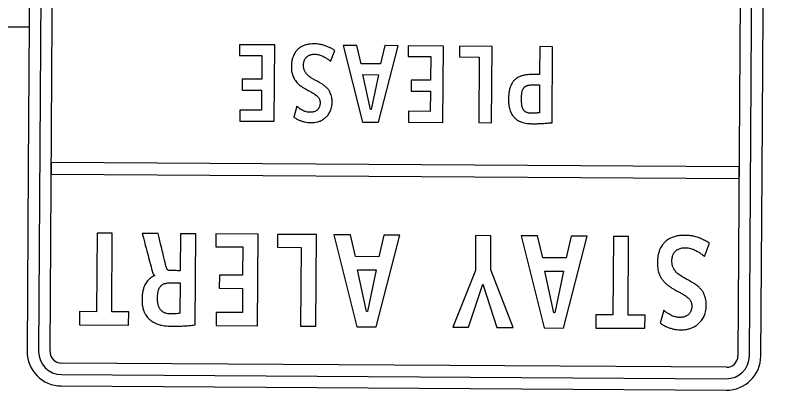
# Model space of a CAD drawing. Extents: x 2135767 to 2151731, y 141839 to 175894.
# Drawn here: x 2140815.2 to 2140877.1, y 170769.1 to 170800.3 of the extents above; entities that cross this region are included whole.
import ezdxf

# ---------------------------------------------------------------- set-up
doc = ezdxf.new("R2010")
doc.units = 0
for name, color, linetype in [('PR_Dimensions_Phase', 7, 'Continuous'), ('PR_Phasing_Detour_1', 7, 'Continuous'), ('PR_Traffic_Control_Devices_Temp', 7, 'Continuous')]:
    doc.layers.add(name, color=color, linetype=linetype)

msp = doc.modelspace()

# ---------------------------------------------------------------- linework, layer by layer
at = {"layer": 'PR_Dimensions_Phase'}
msp.add_line((2140604.476, 170798.723), (2140816.394, 170799.333), dxfattribs=at)
at = {"layer": 'PR_Phasing_Detour_1'}
msp.add_circle((2140069.537, 171591.412), 4302.228, dxfattribs=at)
at = {"layer": 'PR_Traffic_Control_Devices_Temp'}
for p, q in [((2140841.049, 170796.492), (2140841.386, 170797.389)), ((2140858.135, 170794.564), (2140858.121, 170792.286)), ((2140838.276, 170792.818), (2140838.027, 170791.939)), ((2140826.941, 170782.399), (2140825.638, 170782.408)), ((2140871.625, 170780.533), (2140872.029, 170781.61)), ((2140826.661, 170778.979), (2140826.661, 170778.964)), ((2140828.738, 170778.36), (2140828.722, 170775.872)), ((2140868.298, 170776.125), (2140867.998, 170775.07))]:
    msp.add_line(p, q, dxfattribs=at)
for points in [[(2140816.571, 170827.141), (2140816.32, 170787.755), (2140816.225, 170772.755)], [(2140817.509, 170827.135), (2140817.162, 170772.749)], [(2140818.1, 170772.743), (2140818.446, 170827.129)], [(2140874.707, 170826.771), (2140874.361, 170772.385)], [(2140875.298, 170772.379), (2140875.645, 170826.765)], [(2140876.236, 170772.373), (2140876.331, 170787.372), (2140876.582, 170826.759)], [(2140835.396, 170792.492), (2140833.619, 170792.503), (2140833.614, 170791.607), (2140836.431, 170791.589), (2140836.471, 170797.839), (2140833.591, 170797.857), (2140833.586, 170796.984), (2140835.425, 170796.972), (2140835.413, 170795.036), (2140833.825, 170795.046), (2140833.82, 170794.15), (2140835.407, 170794.14), (2140835.396, 170792.492)], [(2140846.583, 170797.774), (2140845.489, 170797.781), (2140845.136, 170796.295), (2140843.55, 170796.305), (2140843.203, 170797.796), (2140842.079, 170797.803), (2140843.651, 170791.528), (2140844.969, 170791.519), (2140846.583, 170797.774)], [(2140849.213, 170794.052), (2140849.202, 170792.404), (2140847.425, 170792.415), (2140847.42, 170791.519), (2140850.237, 170791.501), (2140850.277, 170797.751), (2140847.397, 170797.769), (2140847.392, 170796.896), (2140849.231, 170796.884), (2140849.219, 170794.948), (2140847.631, 170794.958), (2140847.626, 170794.062), (2140849.213, 170794.052)], [(2140854.252, 170797.726), (2140851.594, 170797.743), (2140851.588, 170796.862), (2140853.206, 170796.851), (2140853.172, 170791.482), (2140854.212, 170791.476), (2140854.252, 170797.726)], [(2140859.156, 170791.477), (2140859.195, 170797.694), (2140858.155, 170797.701), (2140858.14, 170795.407)], [(2140843.688, 170795.408), (2140844.969, 170795.4), (2140844.363, 170792.564), (2140844.301, 170792.564), (2140843.688, 170795.408)], [(2140823.189, 170782.423), (2140821.94, 170782.431), (2140821.899, 170776.007), (2140820.513, 170776.016), (2140820.506, 170774.94), (2140824.528, 170774.915), (2140824.535, 170775.99), (2140823.148, 170775.999), (2140823.189, 170782.423)], [(2140829.964, 170774.92), (2140830.012, 170782.38), (2140828.764, 170782.388), (2140828.744, 170779.362)], [(2140835.119, 170782.347), (2140831.664, 170782.369), (2140831.657, 170781.321), (2140833.864, 170781.307), (2140833.849, 170778.983), (2140831.945, 170778.996), (2140831.938, 170777.92), (2140833.843, 170777.908), (2140833.83, 170775.931), (2140831.698, 170775.944), (2140831.691, 170774.869), (2140835.072, 170774.847), (2140835.119, 170782.347)], [(2140838.593, 170774.825), (2140839.842, 170774.817), (2140839.889, 170782.317), (2140836.7, 170782.337), (2140836.693, 170781.28), (2140838.634, 170781.268), (2140838.593, 170774.825)], [(2140846.721, 170782.273), (2140845.409, 170782.282), (2140844.985, 170780.498), (2140843.082, 170780.51), (2140842.666, 170782.299), (2140841.317, 170782.308), (2140843.203, 170774.777), (2140844.784, 170774.767), (2140846.721, 170782.273)], [(2140853.503, 170778.27), (2140854.648, 170774.723), (2140855.982, 170774.714), (2140854.138, 170779.421), (2140854.156, 170782.226), (2140852.908, 170782.234), (2140852.889, 170779.376), (2140851.031, 170774.746), (2140852.313, 170774.738), (2140853.503, 170778.27)], [(2140862.036, 170782.176), (2140860.723, 170782.184), (2140860.3, 170780.401), (2140858.396, 170780.413), (2140857.98, 170782.202), (2140856.632, 170782.21), (2140858.518, 170774.68), (2140860.099, 170774.67), (2140862.036, 170782.176)], [(2140865.42, 170782.154), (2140864.172, 170782.162), (2140864.131, 170775.738), (2140862.744, 170775.746), (2140862.737, 170774.671), (2140866.759, 170774.646), (2140866.766, 170775.721), (2140865.379, 170775.73), (2140865.42, 170782.154)], [(2140843.248, 170779.434), (2140844.784, 170779.424), (2140844.058, 170776.02), (2140843.983, 170776.021), (2140843.248, 170779.434)], [(2140858.562, 170779.336), (2140860.099, 170779.327), (2140859.373, 170775.923), (2140859.298, 170775.923), (2140858.562, 170779.336)], [(2140873.417, 170771.453), (2140819.031, 170771.8)], [(2140819.025, 170770.862), (2140873.411, 170770.516)], [(2140819.019, 170769.925), (2140873.405, 170769.578)]]:
    msp.add_lwpolyline(points, dxfattribs=at)
msp.add_lwpolyline([(2140874.453, 170786.915), (2140874.459, 170787.853), (2140818.198, 170788.211), (2140818.192, 170787.274)], close=True, dxfattribs=at)
msp.add_lwpolyline([(2140874.453, 170786.915), (2140874.459, 170787.853), (2140818.198, 170788.211), (2140818.192, 170787.274)], close=True, dxfattribs=at)
for centre, radius, start, end in [((2140819.037, 170772.737), 2.812, 179.63498, 269.63498), ((2140819.037, 170772.737), 1.875, 179.63498, 269.63498), ((2140819.037, 170772.737), 0.937, 179.63498, 269.63498), ((2140873.423, 170772.391), 2.812, 269.63498, 359.63498), ((2140873.423, 170772.391), 1.875, 269.63498, 359.63498), ((2140873.423, 170772.391), 0.937, 269.63498, 359.63498)]:
    msp.add_arc(centre, radius, start, end, dxfattribs=at)
for points in [[(2140841.386, 170797.389), (2140841.325, 170797.428), (2140841.143, 170797.544), (2140840.883, 170797.672), (2140840.614, 170797.778), (2140840.329, 170797.865), (2140840.026, 170797.916), (2140839.794, 170797.922), (2140839.715, 170797.925), (2140839.638, 170797.924), (2140839.423, 170797.921), (2140839.115, 170797.877), (2140838.835, 170797.788), (2140838.643, 170797.695), (2140838.495, 170797.6), (2140838.385, 170797.507), (2140838.305, 170797.425), (2140838.23, 170797.339), (2140838.144, 170797.223), (2140838.057, 170797.073), (2140837.971, 170796.884), (2140837.888, 170796.614), (2140837.846, 170796.322), (2140837.842, 170796.121), (2140837.841, 170796.05)], [(2140838.027, 170791.939), (2140838.081, 170791.904), (2140838.239, 170791.8), (2140838.464, 170791.688), (2140838.696, 170791.601), (2140838.94, 170791.532), (2140839.199, 170791.493), (2140839.398, 170791.488), (2140839.467, 170791.486), (2140839.527, 170791.487), (2140839.701, 170791.49), (2140839.955, 170791.532), (2140840.192, 170791.614), (2140840.361, 170791.698), (2140840.475, 170791.77), (2140840.584, 170791.851), (2140840.667, 170791.924), (2140840.763, 170792.021), (2140840.851, 170792.124), (2140840.942, 170792.259), (2140841.018, 170792.402), (2140841.069, 170792.528), (2140841.127, 170792.716), (2140841.164, 170792.918), (2140841.169, 170793.093), (2140841.171, 170793.154), (2140841.171, 170793.198), (2140841.169, 170793.324), (2140841.146, 170793.53), (2140841.087, 170793.763), (2140841.012, 170793.943), (2140840.947, 170794.061), (2140840.905, 170794.126), (2140840.83, 170794.23), (2140840.685, 170794.384), (2140840.491, 170794.539), (2140840.254, 170794.701), (2140840.093, 170794.791), (2140839.982, 170794.853), (2140839.715, 170794.993), (2140839.429, 170795.143), (2140839.162, 170795.377), (2140839.077, 170795.471), (2140838.994, 170795.585), (2140838.933, 170795.694), (2140838.894, 170795.778), (2140838.863, 170795.87), (2140838.843, 170795.969), (2140838.831, 170796.075), (2140838.83, 170796.141), (2140838.829, 170796.187), (2140838.83, 170796.221), (2140838.832, 170796.318), (2140838.855, 170796.458), (2140838.899, 170796.588), (2140838.944, 170796.678), (2140838.99, 170796.75), (2140839.034, 170796.804), (2140839.073, 170796.845), (2140839.114, 170796.884), (2140839.17, 170796.927), (2140839.242, 170796.972), (2140839.333, 170797.016), (2140839.462, 170797.058), (2140839.603, 170797.08), (2140839.7, 170797.081), (2140839.734, 170797.081), (2140839.766, 170797.081), (2140839.86, 170797.079), (2140840.015, 170797.059), (2140840.193, 170797.015), (2140840.335, 170796.96), (2140840.47, 170796.892), (2140840.601, 170796.815), (2140840.808, 170796.683), (2140840.952, 170796.569), (2140841.049, 170796.492)], [(2140837.841, 170796.05), (2140837.842, 170795.979), (2140837.844, 170795.811), (2140837.875, 170795.584), (2140837.923, 170795.405), (2140837.973, 170795.272), (2140838.05, 170795.101), (2140838.159, 170794.921), (2140838.29, 170794.763), (2140838.428, 170794.621), (2140838.579, 170794.493), (2140838.782, 170794.359), (2140838.987, 170794.237), (2140839.152, 170794.144), (2140839.234, 170794.099), (2140839.314, 170794.057), (2140839.55, 170793.935), (2140839.8, 170793.78), (2140839.968, 170793.627), (2140840.028, 170793.564), (2140840.078, 170793.496), (2140840.117, 170793.424), (2140840.145, 170793.36), (2140840.165, 170793.294), (2140840.176, 170793.237), (2140840.183, 170793.178), (2140840.183, 170793.142), (2140840.184, 170793.118), (2140840.183, 170793.086), (2140840.18, 170792.981), (2140840.156, 170792.85), (2140840.112, 170792.733), (2140840.076, 170792.665), (2140840.033, 170792.602), (2140839.992, 170792.556), (2140839.946, 170792.514), (2140839.878, 170792.461), (2140839.77, 170792.399), (2140839.625, 170792.351), (2140839.494, 170792.331), (2140839.413, 170792.33), (2140839.385, 170792.33), (2140839.359, 170792.33), (2140839.28, 170792.332), (2140839.152, 170792.346), (2140839.005, 170792.379), (2140838.889, 170792.42), (2140838.779, 170792.472), (2140838.622, 170792.559), (2140838.446, 170792.678), (2140838.32, 170792.782), (2140838.276, 170792.818)], [(2140858.14, 170795.407), (2140857.916, 170795.409), (2140857.691, 170795.41), (2140857.466, 170795.412), (2140857.389, 170795.411), (2140857.171, 170795.408), (2140856.86, 170795.367), (2140856.577, 170795.282), (2140856.386, 170795.194), (2140856.241, 170795.104), (2140856.132, 170795.015), (2140856.054, 170794.937), (2140855.981, 170794.853), (2140855.898, 170794.737), (2140855.813, 170794.581), (2140855.729, 170794.377), (2140855.648, 170794.076), (2140855.606, 170793.745), (2140855.601, 170793.513), (2140855.599, 170793.431)], [(2140856.662, 170793.406), (2140856.664, 170793.504), (2140856.668, 170793.684), (2140856.691, 170793.917), (2140856.726, 170794.081), (2140856.766, 170794.19), (2140856.801, 170794.258), (2140856.832, 170794.307), (2140856.866, 170794.352), (2140856.915, 170794.403), (2140856.982, 170794.454), (2140857.045, 170794.487), (2140857.1, 170794.509), (2140857.16, 170794.529), (2140857.263, 170794.552), (2140857.394, 170794.567), (2140857.494, 170794.568), (2140857.536, 170794.568), (2140857.736, 170794.567), (2140857.935, 170794.566), (2140858.135, 170794.564)], [(2140855.599, 170793.431), (2140855.6, 170793.342), (2140855.603, 170793.096), (2140855.642, 170792.78), (2140855.711, 170792.527), (2140855.768, 170792.368), (2140855.833, 170792.223), (2140855.929, 170792.064), (2140856.022, 170791.946), (2140856.104, 170791.862), (2140856.191, 170791.783), (2140856.309, 170791.695), (2140856.466, 170791.606), (2140856.608, 170791.547), (2140856.76, 170791.497), (2140856.993, 170791.438), (2140857.277, 170791.4), (2140857.497, 170791.395), (2140857.574, 170791.394), (2140857.65, 170791.393), (2140857.797, 170791.393), (2140858.01, 170791.396), (2140858.211, 170791.403), (2140858.404, 170791.413), (2140858.592, 170791.426), (2140858.778, 170791.442), (2140858.966, 170791.46), (2140859.092, 170791.471), (2140859.156, 170791.477)], [(2140858.121, 170792.286), (2140858.064, 170792.282), (2140857.953, 170792.274), (2140857.792, 170792.259), (2140857.639, 170792.246), (2140857.539, 170792.245), (2140857.49, 170792.245), (2140857.451, 170792.246), (2140857.361, 170792.248), (2140857.239, 170792.264), (2140857.145, 170792.289), (2140857.089, 170792.309), (2140857.037, 170792.332), (2140856.978, 170792.366), (2140856.913, 170792.417), (2140856.867, 170792.467), (2140856.833, 170792.511), (2140856.802, 170792.56), (2140856.76, 170792.643), (2140856.723, 170792.752), (2140856.688, 170792.916), (2140856.665, 170793.13), (2140856.663, 170793.309), (2140856.662, 170793.406)], [(2140825.638, 170782.408), (2140825.908, 170781.385), (2140826.177, 170780.362), (2140826.447, 170779.34), (2140826.46, 170779.299), (2140826.483, 170779.222), (2140826.518, 170779.138), (2140826.547, 170779.08), (2140826.568, 170779.048), (2140826.592, 170779.022), (2140826.613, 170779.005), (2140826.631, 170778.993), (2140826.648, 170778.984), (2140826.658, 170778.98), (2140826.661, 170778.979)], [(2140828.744, 170779.362), (2140828.463, 170779.364), (2140828.182, 170779.366), (2140827.9, 170779.368), (2140827.888, 170779.368), (2140827.86, 170779.369), (2140827.822, 170779.375), (2140827.787, 170779.385), (2140827.761, 170779.396), (2140827.737, 170779.411), (2140827.717, 170779.428), (2140827.702, 170779.444), (2140827.689, 170779.463), (2140827.676, 170779.484), (2140827.644, 170779.546), (2140827.612, 170779.634), (2140827.59, 170779.714), (2140827.581, 170779.744), (2140827.368, 170780.629), (2140827.154, 170781.514), (2140826.941, 170782.399)], [(2140872.029, 170781.61), (2140871.956, 170781.657), (2140871.738, 170781.796), (2140871.426, 170781.949), (2140871.102, 170782.077), (2140870.76, 170782.182), (2140870.397, 170782.242), (2140870.119, 170782.25), (2140870.024, 170782.252), (2140869.932, 170782.251), (2140869.674, 170782.248), (2140869.304, 170782.195), (2140868.968, 170782.088), (2140868.738, 170781.977), (2140868.561, 170781.863), (2140868.428, 170781.751), (2140868.332, 170781.653), (2140868.242, 170781.55), (2140868.139, 170781.411), (2140868.034, 170781.231), (2140867.931, 170781.003), (2140867.832, 170780.68), (2140867.781, 170780.33), (2140867.776, 170780.088), (2140867.775, 170780.003)], [(2140867.998, 170775.07), (2140868.063, 170775.027), (2140868.253, 170774.903), (2140868.523, 170774.769), (2140868.802, 170774.664), (2140869.094, 170774.582), (2140869.405, 170774.535), (2140869.644, 170774.529), (2140869.727, 170774.526), (2140869.799, 170774.528), (2140870.008, 170774.531), (2140870.313, 170774.582), (2140870.596, 170774.679), (2140870.8, 170774.78), (2140870.936, 170774.867), (2140871.067, 170774.965), (2140871.166, 170775.051), (2140871.282, 170775.168), (2140871.387, 170775.292), (2140871.497, 170775.453), (2140871.588, 170775.625), (2140871.649, 170775.777), (2140871.719, 170776.002), (2140871.763, 170776.244), (2140871.769, 170776.455), (2140871.772, 170776.528), (2140871.771, 170776.58), (2140871.769, 170776.732), (2140871.741, 170776.979), (2140871.671, 170777.258), (2140871.581, 170777.475), (2140871.503, 170777.616), (2140871.452, 170777.694), (2140871.362, 170777.818), (2140871.188, 170778.004), (2140870.955, 170778.19), (2140870.671, 170778.384), (2140870.478, 170778.492), (2140870.345, 170778.567), (2140870.024, 170778.735), (2140869.681, 170778.915), (2140869.36, 170779.196), (2140869.259, 170779.308), (2140869.159, 170779.446), (2140869.085, 170779.576), (2140869.038, 170779.677), (2140869.001, 170779.788), (2140868.978, 170779.905), (2140868.963, 170780.033), (2140868.962, 170780.113), (2140868.961, 170780.167), (2140868.962, 170780.208), (2140868.965, 170780.324), (2140868.993, 170780.493), (2140869.045, 170780.648), (2140869.099, 170780.757), (2140869.154, 170780.843), (2140869.207, 170780.908), (2140869.254, 170780.957), (2140869.303, 170781.003), (2140869.37, 170781.056), (2140869.456, 170781.11), (2140869.565, 170781.162), (2140869.721, 170781.213), (2140869.89, 170781.238), (2140870.006, 170781.24), (2140870.047, 170781.241), (2140870.086, 170781.24), (2140870.199, 170781.237), (2140870.384, 170781.214), (2140870.598, 170781.161), (2140870.768, 170781.095), (2140870.93, 170781.013), (2140871.088, 170780.921), (2140871.336, 170780.763), (2140871.509, 170780.625), (2140871.625, 170780.533)], [(2140867.775, 170780.003), (2140867.776, 170779.918), (2140867.779, 170779.716), (2140867.816, 170779.444), (2140867.873, 170779.229), (2140867.933, 170779.069), (2140868.026, 170778.864), (2140868.157, 170778.648), (2140868.314, 170778.458), (2140868.48, 170778.288), (2140868.66, 170778.135), (2140868.904, 170777.974), (2140869.15, 170777.828), (2140869.349, 170777.716), (2140869.447, 170777.661), (2140869.543, 170777.612), (2140869.826, 170777.465), (2140870.126, 170777.279), (2140870.327, 170777.096), (2140870.399, 170777.019), (2140870.459, 170776.938), (2140870.507, 170776.852), (2140870.54, 170776.775), (2140870.564, 170776.696), (2140870.577, 170776.627), (2140870.585, 170776.557), (2140870.586, 170776.514), (2140870.587, 170776.485), (2140870.586, 170776.446), (2140870.582, 170776.32), (2140870.554, 170776.163), (2140870.5, 170776.023), (2140870.458, 170775.941), (2140870.406, 170775.866), (2140870.356, 170775.81), (2140870.302, 170775.76), (2140870.22, 170775.696), (2140870.09, 170775.622), (2140869.916, 170775.564), (2140869.759, 170775.541), (2140869.662, 170775.539), (2140869.628, 170775.539), (2140869.596, 170775.539), (2140869.502, 170775.541), (2140869.349, 170775.558), (2140869.173, 170775.598), (2140869.033, 170775.647), (2140868.901, 170775.709), (2140868.712, 170775.813), (2140868.501, 170775.957), (2140868.35, 170776.081), (2140868.298, 170776.125)], [(2140826.661, 170778.964), (2140826.622, 170778.946), (2140826.507, 170778.893), (2140826.329, 170778.778), (2140826.138, 170778.608), (2140826.002, 170778.441), (2140825.905, 170778.293), (2140825.815, 170778.127), (2140825.726, 170777.89), (2140825.656, 170777.57), (2140825.627, 170777.277), (2140825.623, 170777.092), (2140825.622, 170777.027), (2140825.623, 170776.938), (2140825.627, 170776.648), (2140825.689, 170776.286), (2140825.809, 170775.962), (2140825.906, 170775.771), (2140826.024, 170775.598), (2140826.139, 170775.468), (2140826.239, 170775.374), (2140826.347, 170775.285), (2140826.492, 170775.184), (2140826.65, 170775.099), (2140826.891, 170774.991), (2140827.241, 170774.885), (2140827.659, 170774.828), (2140827.924, 170774.822), (2140828.018, 170774.819), (2140828.103, 170774.819), (2140828.27, 170774.819), (2140828.517, 170774.823), (2140828.756, 170774.83), (2140828.991, 170774.839), (2140829.225, 170774.851), (2140829.462, 170774.87), (2140829.709, 170774.893), (2140829.877, 170774.911), (2140829.964, 170774.92)], [(2140826.889, 170777.115), (2140826.89, 170777.17), (2140826.893, 170777.321), (2140826.917, 170777.555), (2140826.971, 170777.784), (2140827.037, 170777.942), (2140827.09, 170778.03), (2140827.129, 170778.081), (2140827.17, 170778.127), (2140827.228, 170778.18), (2140827.305, 170778.234), (2140827.392, 170778.279), (2140827.471, 170778.308), (2140827.593, 170778.343), (2140827.728, 170778.363), (2140827.846, 170778.365), (2140827.888, 170778.365), (2140828.171, 170778.363), (2140828.455, 170778.362), (2140828.738, 170778.36)], [(2140828.722, 170775.872), (2140828.66, 170775.863), (2140828.538, 170775.845), (2140828.354, 170775.831), (2140828.175, 170775.823), (2140828.057, 170775.822), (2140827.999, 170775.822), (2140827.943, 170775.824), (2140827.814, 170775.827), (2140827.642, 170775.855), (2140827.51, 170775.898), (2140827.433, 170775.934), (2140827.364, 170775.972), (2140827.284, 170776.024), (2140827.199, 170776.097), (2140827.138, 170776.164), (2140827.095, 170776.222), (2140827.056, 170776.283), (2140827.013, 170776.364), (2140826.979, 170776.449), (2140826.951, 170776.539), (2140826.921, 170776.674), (2140826.894, 170776.872), (2140826.891, 170777.034), (2140826.889, 170777.115)]]:
    msp.add_open_spline(points, degree=3, dxfattribs=at)

doc.saveas('drawing.dxf')
